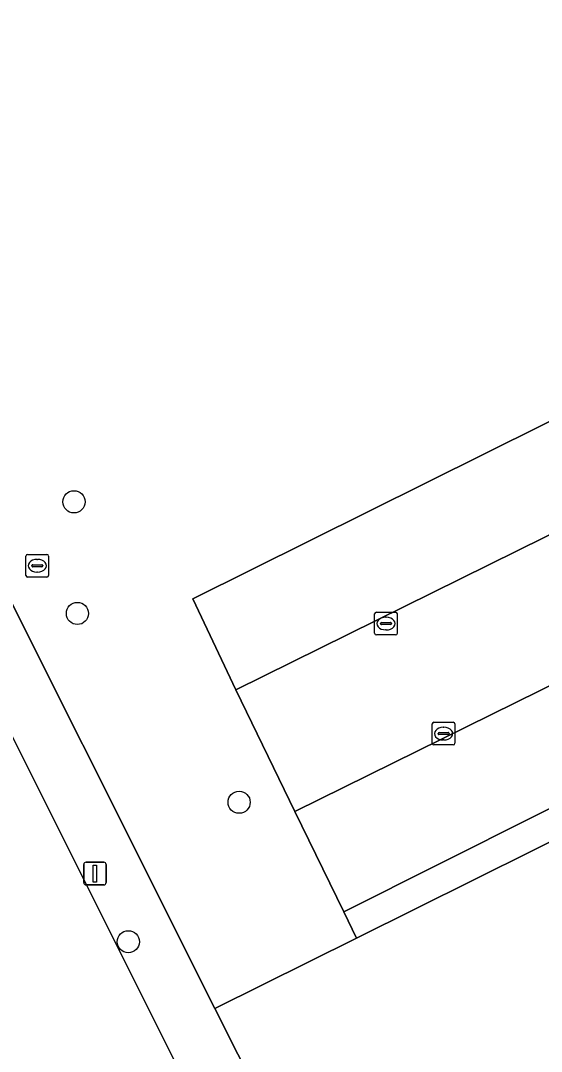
# Model space of a CAD drawing. Extents: x 158455 to 159797, y 387218 to 388672.
# Drawn here: x 158936.77 to 158959.76, y 387610.64 to 387656.15 of the extents above; entities that cross this region are included whole.
import ezdxf

# ---------------------------------------------------------------- set-up
doc = ezdxf.new("R2010")
doc.units = 0
for name, color, linetype in [('IMGEO_Boom', 7, 'Continuous'), ('IMGEO_Erf', 7, 'Continuous'), ('IMGEO_Groenvoorziening', 7, 'Continuous'), ('IMGEO_Kolk', 7, 'Continuous'), ('IMGEO_Lichtmast', 7, 'Continuous'), ('IMGEO_Parkeervlak_open', 7, 'Continuous'), ('IMGEO_Rijbaan_lokaal_gesloten', 7, 'Continuous'), ('IMGEO_Rijbaan_lokaal_open', 7, 'Continuous'), ('IMGEO_Rioolput', 7, 'Continuous'), ('IMGEO_Voetpad_open', 7, 'Continuous')]:
    doc.layers.add(name, color=color, linetype=linetype)

msp = doc.modelspace()

# ---------------------------------------------------------------- linework, layer by layer
at = {"layer": 'IMGEO_Boom'}
for centre in [(158939.129, 387634.905), (158939.282, 387629.975), (158946.421, 387621.64), (158941.527, 387615.479)]:
    msp.add_circle(centre, 0.489, dxfattribs=at)
at = {"layer": 'IMGEO_Erf'}
msp.add_lwpolyline([(158990.195, 387540.846), (158986.374, 387548.51), (158995.069, 387552.858), (158993.663, 387555.669), (158984.967, 387551.32), (158980.49, 387560.322), (158989.066, 387564.615), (158974.258, 387594.339), (158982.888, 387598.642), (158969.841, 387624.709), (158951.609, 387615.644), (158945.355, 387612.535), (158947.378, 387608.501), (158947.594, 387608.591), (158962.13, 387578.938), (158957.303, 387576.367), (158957.461, 387576.099), (158949.423, 387571.741), (158940.337, 387566.834), (158928.053, 387560.231), (158922.139, 387557.033), (158911.263, 387551.149), (158905.98, 387548.289), (158895.605, 387542.69)], dxfattribs=at)
at = {"layer": 'IMGEO_Groenvoorziening'}
msp.add_lwpolyline([(158908.159, 387682.093), (158913.743, 387673.679), (158916.645, 387668.895), (158919.566, 387663.783), (158922.608, 387658.152), (158933.55, 387636.401), (158933.668, 387635.841), (158945.355, 387612.535), (158951.609, 387615.644), (158951.046, 387616.798), (158948.883, 387621.227), (158946.279, 387626.609), (158944.377, 387630.625), (159006.332, 387661.445), (159008.345, 387657.448), (159012.199, 387659.391)], dxfattribs=at)
at = {"layer": 'IMGEO_Kolk'}
for p, q in [((158952.478, 387630.03), (158953.33, 387630.03)), ((158952.403, 387629.104), (158952.403, 387629.956)), ((158952.662, 387629.524), (158952.662, 387629.536)), ((158952.705, 387629.573), (158953.103, 387629.573)), ((158952.891, 387629.81), (158952.916, 387629.81)), ((158953.146, 387629.536), (158953.146, 387629.524)), ((158953.404, 387629.956), (158953.404, 387629.104)), ((158953.1, 387629.487), (158952.702, 387629.487)), ((158952.914, 387629.25), (158952.889, 387629.25)), ((158953.33, 387629.03), (158952.478, 387629.03)), ((158954.944, 387624.246), (158954.944, 387625.098)), ((158955.019, 387625.172), (158955.871, 387625.172)), ((158955.945, 387625.098), (158955.945, 387624.246)), ((158955.203, 387624.666), (158955.203, 387624.678)), ((158955.641, 387624.629), (158955.243, 387624.629)), ((158955.246, 387624.715), (158955.644, 387624.715)), ((158955.432, 387624.952), (158955.457, 387624.952)), ((158955.687, 387624.678), (158955.687, 387624.666)), ((158955.871, 387624.172), (158955.019, 387624.172)), ((158955.455, 387624.392), (158955.43, 387624.392))]:
    msp.add_line(p, q, dxfattribs=at)
for points in [[(158952.478, 387630.03), (158953.33, 387630.03)], [(158952.403, 387629.104), (158952.403, 387629.956)], [(158953.404, 387629.956), (158953.404, 387629.104)], [(158953.33, 387629.03), (158952.478, 387629.03)], [(158954.944, 387624.246), (158954.944, 387625.098)], [(158955.019, 387625.172), (158955.871, 387625.172)], [(158955.945, 387625.098), (158955.945, 387624.246)], [(158955.871, 387624.172), (158955.019, 387624.172)]]:
    msp.add_lwpolyline(points, dxfattribs=at)
for centre, radius, start, end in [((158952.48, 387629.954), 0.0765, 91.552, 178.448), ((158952.48, 387629.954), 0.0765, 91.552, 178.448), ((158953.328, 387629.954), 0.0765, 1.552, 88.448), ((158953.328, 387629.954), 0.0765, 1.552, 88.448), ((158952.702, 387629.533), 0.0403, 85.8775, 175.7526), ((158953.107, 387629.535), 0.0386, 1.7309, 96.639), ((158952.48, 387629.106), 0.0765, 181.552, 268.448), ((158952.48, 387629.106), 0.0765, 181.552, 268.448), ((158952.699, 387629.523), 0.0366, 178.938, 274.7102), ((158953.103, 387629.53), 0.043, 264.8664, 352.4533), ((158953.328, 387629.106), 0.0765, 271.552, 358.448), ((158953.328, 387629.106), 0.0765, 271.552, 358.448), ((158955.021, 387625.096), 0.0765, 91.552, 178.448), ((158955.021, 387625.096), 0.0765, 91.552, 178.448), ((158955.869, 387625.096), 0.0765, 1.552, 88.448), ((158955.869, 387625.096), 0.0765, 1.552, 88.448), ((158955.243, 387624.675), 0.0403, 85.8775, 175.7526), ((158955.24, 387624.665), 0.0366, 178.938, 274.7102), ((158955.644, 387624.672), 0.043, 264.8664, 352.4533), ((158955.648, 387624.677), 0.0386, 1.7309, 96.639), ((158955.021, 387624.248), 0.0765, 181.552, 268.448), ((158955.021, 387624.248), 0.0765, 181.552, 268.448), ((158955.869, 387624.248), 0.0765, 271.552, 358.448), ((158955.869, 387624.248), 0.0765, 271.552, 358.448)]:
    msp.add_arc(centre, radius, start, end, dxfattribs=at)
for centre, major_axis, ratio, start_param, end_param in [((158952.89, 387629.53), (-0.387, 0.002), 0.722429, 4.712389, 7.853982), ((158952.915, 387629.53), (-0.39, 0.002), 0.717154, 1.570796, 4.712389), ((158955.431, 387624.672), (-0.387, 0.002), 0.722429, 4.712389, 7.853982), ((158955.456, 387624.672), (-0.39, 0.002), 0.717154, 1.570796, 4.712389)]:
    msp.add_ellipse(centre, major_axis=major_axis, ratio=ratio, start_param=start_param, end_param=end_param, dxfattribs=at)
at = {"layer": 'IMGEO_Lichtmast'}
for p, q in [((158939.561, 387618.09), (158939.561, 387618.89)), ((158939.561, 387618.89), (158939.561, 387618.09)), ((158939.661, 387618.99), (158940.451, 387618.99)), ((158940.451, 387618.99), (158939.661, 387618.99)), ((158940.551, 387618.89), (158940.551, 387618.09)), ((158940.551, 387618.09), (158940.551, 387618.89)), ((158940.451, 387617.99), (158939.661, 387617.99)), ((158939.661, 387617.99), (158940.451, 387617.99))]:
    msp.add_line(p, q, dxfattribs=at)
msp.add_lwpolyline([(158939.981, 387618.865), (158940.131, 387618.865), (158940.131, 387618.115), (158939.981, 387618.115), (158939.981, 387618.865)], dxfattribs=at)
for centre, start, end in [((158939.661, 387618.89), 90, 180), ((158939.661, 387618.89), 90, 180), ((158940.451, 387618.89), 0, 90), ((158940.451, 387618.89), 360, 90), ((158939.661, 387618.09), 180, 270), ((158939.661, 387618.09), 180, 270), ((158940.451, 387618.09), 270, 0), ((158940.451, 387618.09), 270, 0)]:
    msp.add_arc(centre, 0.1, start, end, dxfattribs=at)
at = {"layer": 'IMGEO_Parkeervlak_open'}
for points in [[(159008.345, 387657.448), (159006.332, 387661.445), (158944.377, 387630.625), (158946.279, 387626.609), (158986.006, 387646.24)], [(159011.079, 387651.953), (158991.129, 387642.076), (158948.883, 387621.227), (158951.046, 387616.798), (158968.024, 387625.33), (159013.219, 387647.788)]]:
    msp.add_lwpolyline(points, close=True, dxfattribs=at)
at = {"layer": 'IMGEO_Rijbaan_lokaal_gesloten'}
msp.add_lwpolyline([(158952.06, 387593.215), (158951.418, 387594.547), (158944.884, 387607.596), (158927.789, 387641.751), (158919.992, 387657.088), (158917.009, 387662.578), (158914.339, 387667.291), (158911.457, 387672.114), (158905.886, 387680.514)], dxfattribs=at)
at = {"layer": 'IMGEO_Rijbaan_lokaal_open'}
msp.add_lwpolyline([(159012.199, 387659.391), (159008.345, 387657.448), (158986.006, 387646.24), (158946.279, 387626.609), (158948.883, 387621.227), (158991.129, 387642.076), (159011.079, 387651.953), (159014.987, 387653.88)], dxfattribs=at)
at = {"layer": 'IMGEO_Rioolput'}
for p, q in [((158937.008, 387631.657), (158937.008, 387632.509)), ((158937.083, 387632.583), (158937.935, 387632.583)), ((158937.496, 387632.363), (158937.521, 387632.363)), ((158938.009, 387632.509), (158938.009, 387631.657)), ((158937.267, 387632.077), (158937.267, 387632.089)), ((158937.705, 387632.04), (158937.307, 387632.04)), ((158937.31, 387632.126), (158937.708, 387632.126)), ((158937.519, 387631.803), (158937.494, 387631.803)), ((158937.751, 387632.089), (158937.751, 387632.077)), ((158937.935, 387631.583), (158937.083, 387631.583))]:
    msp.add_line(p, q, dxfattribs=at)
for points in [[(158937.008, 387631.657), (158937.008, 387632.509)], [(158937.083, 387632.583), (158937.935, 387632.583)], [(158938.009, 387632.509), (158938.009, 387631.657)], [(158937.935, 387631.583), (158937.083, 387631.583)]]:
    msp.add_lwpolyline(points, dxfattribs=at)
for centre, radius, start, end in [((158937.085, 387632.507), 0.0765, 91.552, 178.448), ((158937.085, 387632.507), 0.0765, 91.552, 178.448), ((158937.933, 387632.507), 0.0765, 1.552, 88.448), ((158937.933, 387632.507), 0.0765, 1.552, 88.448), ((158937.307, 387632.086), 0.0403, 85.8775, 175.7526), ((158937.304, 387632.076), 0.0366, 178.938, 274.7102), ((158937.708, 387632.083), 0.043, 264.8664, 352.4533), ((158937.712, 387632.088), 0.0386, 1.7309, 96.639), ((158937.085, 387631.659), 0.0765, 181.552, 268.448), ((158937.085, 387631.659), 0.0765, 181.552, 268.448), ((158937.933, 387631.659), 0.0765, 271.552, 358.448), ((158937.933, 387631.659), 0.0765, 271.552, 358.448)]:
    msp.add_arc(centre, radius, start, end, dxfattribs=at)
for centre, major_axis, ratio, start_param, end_param in [((158937.495, 387632.083), (-0.387, 0.002), 0.722429, 4.712389, 7.853982), ((158937.52, 387632.083), (-0.39, 0.002), 0.717154, 1.570796, 4.712389)]:
    msp.add_ellipse(centre, major_axis=major_axis, ratio=ratio, start_param=start_param, end_param=end_param, dxfattribs=at)
at = {"layer": 'IMGEO_Voetpad_open'}
for points in [[(158906.826, 387681.188), (158905.886, 387680.514), (158911.457, 387672.114), (158914.339, 387667.291), (158917.009, 387662.578), (158919.992, 387657.088), (158927.789, 387641.751), (158944.884, 387607.596), (158945.355, 387607.843), (158951.877, 387594.81), (158952.504, 387595.008), (158953.469, 387593.046)], [(159014.987, 387653.88), (159011.079, 387651.953), (159013.219, 387647.788), (158968.024, 387625.33), (158951.046, 387616.798), (158951.609, 387615.644), (158969.841, 387624.709), (159000, 387639.704)], [(158948.418, 387573.599), (158949.423, 387571.741), (158957.461, 387576.099), (158957.303, 387576.367), (158962.13, 387578.938), (158947.594, 387608.591), (158947.378, 387608.501), (158945.355, 387612.535), (158933.668, 387635.841), (158933.55, 387636.401)]]:
    msp.add_lwpolyline(points, dxfattribs=at)

doc.saveas('drawing.dxf')
